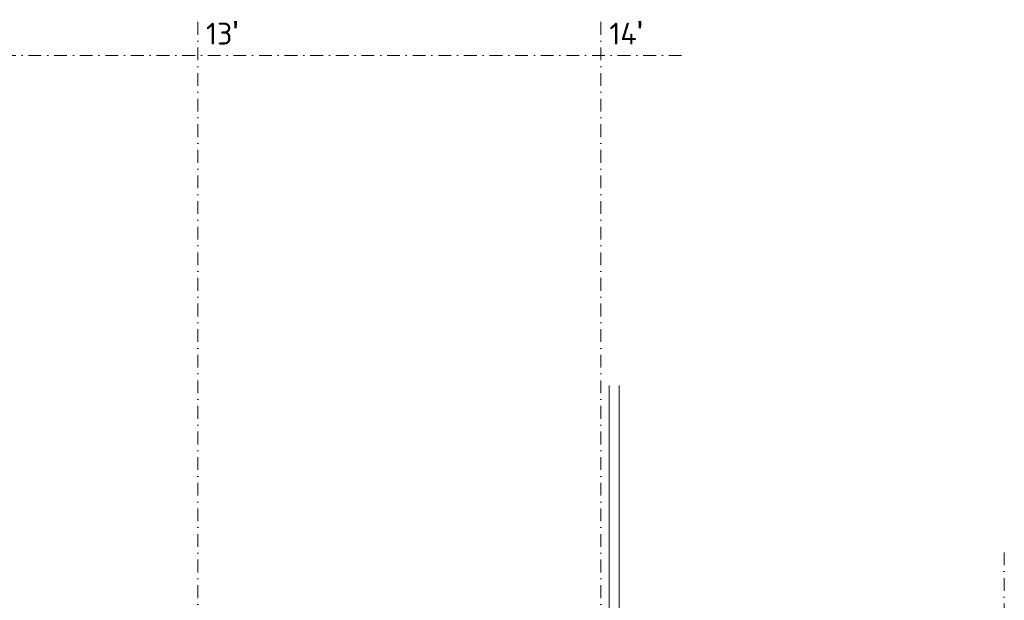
# Model space of a CAD drawing. Header units: millimetres. Extents: x -725694 to 5289369, y -1488057 to 2187451.
# Tile 641 of 656: x 433254 to 462550, y 233085 to 250365. Entities that reach past the tile are written whole.
import ezdxf

# ---------------------------------------------------------------- set-up
doc = ezdxf.new("R2010")
doc.units = ezdxf.units.MM
doc.linetypes.add('CENTERX2', pattern=[101.6, 63.5, -12.7, 12.7, -12.7])
doc.linetypes.add('DASHDOT', pattern=[25.4, 12.7, -6.35, 0, -6.35])
for name, color, linetype, lineweight in [('A99_N_txt-popis-200', 240, 'Continuous', 5), ('A99_S_kce-pohl', 7, 'Continuous', 5), ('A99_S_osy', 1, 'CENTERX2', 5)]:
    doc.layers.add(name, color=color, linetype=linetype, lineweight=lineweight)
doc.styles.add('ad_popis 100', font='isocpeur.ttf', dxfattribs={"height": 200})

msp = doc.modelspace()

# ---------------------------------------------------------------- linework, layer by layer
at = {"layer": 'A99_S_kce-pohl', "linetype": 'Continuous', "ltscale": 25}
for p, q in [((450795, 239477.5), (450795, 231380)), ((451095, 239477.5), (451095, 231380))]:
    msp.add_line(p, q, dxfattribs=at)
at = {"layer": 'A99_S_osy', "linetype": 'DASHDOT', "lineweight": 5, "ltscale": 30}
for points in [[(438550, 250300), (438550, 146890)], [(450550, 250300), (450550, 146890)], [(452950, 249300), (304375, 249300)], [(462550, 234510), (462550, 174390)]]:
    msp.add_lwpolyline(points, dxfattribs=at)

# ---------------------------------------------------------------- texts
at = {"layer": 'A99_N_txt-popis-200', "color": 1, "lineweight": 0, "char_height": 650, "attachment_point": 1, "style": 'ad_popis 100'}
for s, insert in [("13{\\fArial|b0|i0|c238|p34;\\H1.08333x;'}", (438800, 250328.5)), ("14{\\fArial|b0|i0|c238|p34;\\H1.08333x;'}", (450800, 250328.5))]:
    msp.add_mtext_dynamic_manual_height_columns(s, width=832.5, gutter_width=1000, heights=[0], dxfattribs=dict(at, insert=insert))

doc.saveas('drawing.dxf')
